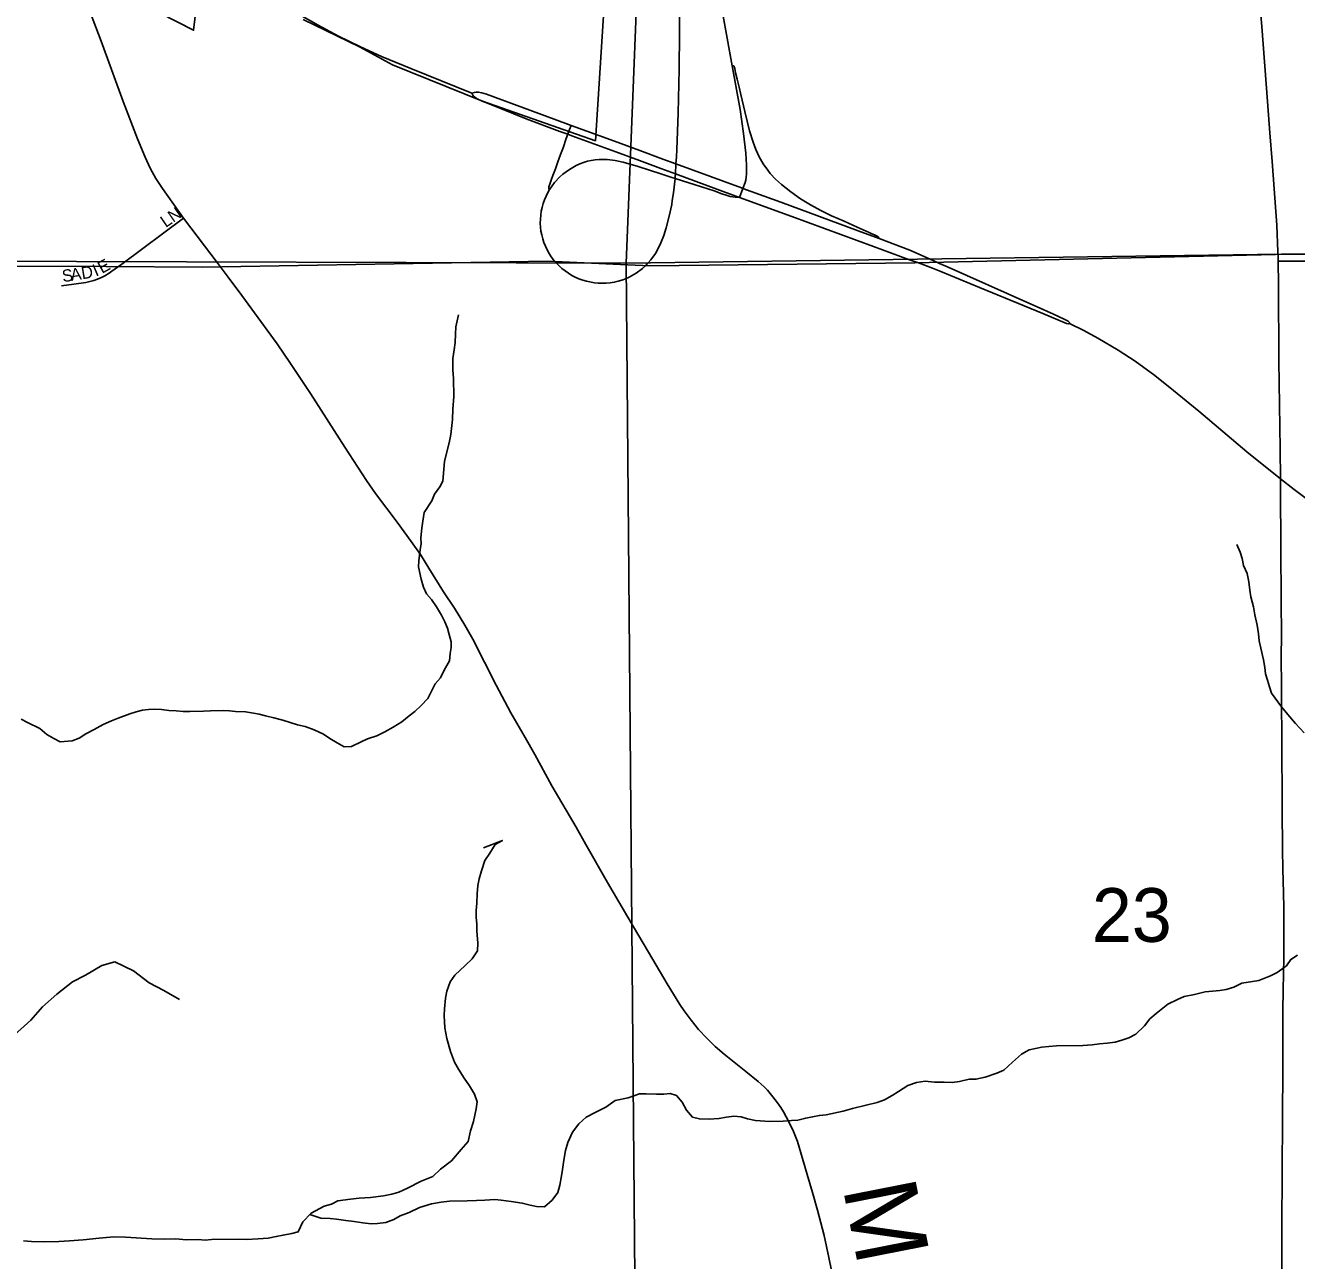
# Model space of a CAD drawing. Extents: x 1985906 to 2360102, y 891258 to 1222054.
# Drawn here: x 2128103 to 2133334, y 1005371 to 1010455 of the extents above; entities that cross this region are included whole.
import ezdxf

# ---------------------------------------------------------------- set-up
doc = ezdxf.new("R2010")
doc.units = 0
for name, color, linetype in [('GM_X_Corporation', 7, 'Continuous'), ('GM_X_Interchange_Ramps', 7, 'Continuous'), ('GM_X_Minor_River', 7, 'Continuous'), ('GM_X_Section', 7, 'Continuous'), ('GM_X_Section_Text', 7, 'Continuous'), ('GM_X_State_Route', 7, 'Continuous'), ('GM_X_Township', 7, 'Continuous'), ('GM_X_Township_Road', 7, 'Continuous'), ('GM_X_Township_Road_Text', 7, 'Continuous'), ('GM_X_Township_Subdivision', 7, 'Continuous'), ('GM_X_Township_Subdivision_Text', 7, 'Continuous'), ('GM_X_US_Route', 7, 'Continuous')]:
    doc.layers.add(name, color=color, linetype=linetype)

msp = doc.modelspace()

# ---------------------------------------------------------------- linework, layer by layer
at = {"layer": 'GM_X_Corporation'}
for points in [[(2130677.7, 1013567.2), (2130448.1, 1009980.8), (2129984.1, 1010143.7), (2129613.8, 1010292.9), (2129478, 1010366.7), (2129245.3, 1010479.1)], [(2128829, 1010721.6), (2128794.8, 1010435.5), (2128657.7, 1010506)]]:
    msp.add_lwpolyline(points, dxfattribs=at)
at = {"layer": 'GM_X_Interchange_Ramps'}
for points in [[(2131615.9, 1009577.6), (2131611.4, 1009585.1), (2131605.3, 1009588.9), (2131596.3, 1009593.1), (2131585.8, 1009598.1), (2131574.3, 1009603.6), (2131525.7, 1009625.1), (2131471.7, 1009649.1), (2131419.9, 1009672), (2131376.1, 1009693.2), (2131333.2, 1009716.5), (2131291.7, 1009742), (2131251.8, 1009770.1), (2131214, 1009800.8), (2131189, 1009822.8), (2131168, 1009845.8), (2131157.4, 1009859.5), (2131139.2, 1009885.7), (2131122.4, 1009913.9), (2131108.8, 1009944.6), (2131097.5, 1009974.4), (2131083, 1010021.2), (2131063.8, 1010101.4), (2131046.9, 1010171.6), (2131039.7, 1010201.6), (2131031.8, 1010234.1), (2131025.4, 1010260.7), (2131021.9, 1010277.9), (2131020.8, 1010282.6), (2131018.9, 1010287), (2131015.8, 1010288.6), (2131011.3, 1010288.6)], [(2130259.5, 1009779.7), (2130257.1, 1009781.4), (2130256.4, 1009783.4), (2130256.3, 1009786.9), (2130257.3, 1009791.5), (2130260.3, 1009801.4), (2130263.1, 1009809.7), (2130268, 1009822.5), (2130273.7, 1009837.9), (2130283.7, 1009865.4), (2130294.2, 1009894.3), (2130305.3, 1009924.6), (2130315.2, 1009951.9), (2130328.6, 1009989.3), (2130335, 1010007.1), (2130341.9, 1010026.5), (2130348.1, 1010044)]]:
    msp.add_lwpolyline(points, dxfattribs=at)
at = {"layer": 'GM_X_Minor_River'}
for points in [[(2128635.1, 1007641.5), (2128663.2, 1007639.8), (2128693.4, 1007636.2), (2128723.6, 1007634.6), (2128751.7, 1007631), (2128779.8, 1007631.4), (2128836, 1007632.1), (2128864.1, 1007634.5), (2128916.3, 1007635.2), (2128942.5, 1007633.5), (2128966.6, 1007631.9), (2129008.8, 1007630.4), (2129041, 1007624.8), (2129065.1, 1007621.1), (2129091.3, 1007613.5), (2129125.5, 1007605.9), (2129161.8, 1007596.3), (2129192.1, 1007586.7), (2129222.3, 1007577.1), (2129254.5, 1007569.5), (2129290.9, 1007555.9), (2129329.2, 1007538.4), (2129355.6, 1007520.7), (2129385.9, 1007503.1), (2129414.3, 1007485.4), (2129444.4, 1007487.8), (2129484.3, 1007506.4), (2129510.2, 1007518.8), (2129548.2, 1007531.3), (2129582.2, 1007547.8), (2129616.1, 1007566.3), (2129651.9, 1007588.8), (2129681.7, 1007613.3), (2129705.6, 1007631.7), (2129731.4, 1007656.1), (2129759.1, 1007684.5), (2129788.4, 1007745.1), (2129810.2, 1007769.5), (2129825.9, 1007801.8), (2129847.4, 1007840.2), (2129851.1, 1007870.3), (2129854.8, 1007894.4), (2129854.5, 1007918.5), (2129846, 1007948.4), (2129839.7, 1007974.4), (2129829.3, 1008000.4), (2129814.9, 1008028.2), (2129794.4, 1008062.1), (2129773.9, 1008091.9), (2129753.5, 1008115.7), (2129741.1, 1008143.6), (2129730.6, 1008175.5), (2129719.9, 1008227.5), (2129721.6, 1008251.6), (2129727, 1008297.8), (2129730.7, 1008322), (2129730.4, 1008346), (2129733.9, 1008386.2), (2129737.6, 1008414.3), (2129743.1, 1008450.5), (2129774.6, 1008499), (2129786.3, 1008525.3), (2129808, 1008555.7), (2129819.8, 1008579.9), (2129825.2, 1008628.1), (2129826.7, 1008662.2), (2129845.8, 1008736.7), (2129853.4, 1008770.9), (2129860.7, 1008833.1), (2129862.1, 1008875.3), (2129865.5, 1008927.5), (2129864.5, 1009001.7), (2129862, 1009037.7), (2129861.4, 1009083.8), (2129867, 1009120), (2129870.6, 1009150.2), (2129872.2, 1009184.3), (2129873.8, 1009214.4), (2129885.2, 1009264.7)], [(2133365.5, 1007544.1), (2133328.8, 1007581.7), (2133298.2, 1007619.4), (2133271.7, 1007651.1), (2133230.8, 1007706.8), (2133222.4, 1007732.7), (2133214.1, 1007760.7), (2133205.7, 1007786.7), (2133203.3, 1007812.7), (2133196.9, 1007844.7), (2133186.2, 1007892.7), (2133179.8, 1007922.7), (2133177.4, 1007950.7), (2133170.9, 1007986.8), (2133162.4, 1008028.8), (2133155.9, 1008062.8), (2133145.3, 1008102.7), (2133141, 1008130.8), (2133136.5, 1008164.8), (2133130, 1008198.8), (2133115.5, 1008232.7), (2133109.2, 1008260.7), (2133100.8, 1008286.7), (2133088.3, 1008318.6)], [(2128085.4, 1007600.1), (2128111.7, 1007586.4), (2128162.2, 1007561), (2128190.7, 1007537.3), (2128219, 1007519.6), (2128245.3, 1007505.9), (2128295.4, 1007510.6), (2128323.4, 1007521), (2128351.3, 1007539.4), (2128385.2, 1007557.9), (2128423.1, 1007578.5), (2128457, 1007593), (2128485, 1007603.4), (2128532.9, 1007622.1), (2128558.9, 1007630.4), (2128585, 1007636.8), (2128609, 1007639.1), (2128635.1, 1007641.5)], [(2129826.2, 1006379.8), (2129827.9, 1006407.9), (2129831.3, 1006452), (2129837, 1006480.2), (2129850.5, 1006518.5), (2129870.3, 1006546.8), (2129911.9, 1006585.5), (2129941.7, 1006613.9), (2129963.3, 1006646.3), (2129964.9, 1006678.4), (2129960.3, 1006728.5), (2129959.9, 1006756.6), (2129957.5, 1006784.6), (2129957.2, 1006812.7), (2129960.8, 1006842.8), (2129962.3, 1006881), (2129963.9, 1006915.1), (2129969.5, 1006943.2), (2129979.2, 1006975.5), (2129992.7, 1007017.8), (2130014.4, 1007048.1), (2130036, 1007084.5), (2130065.9, 1007101), (2129988, 1007070)], [(2132708.4, 1006337.9), (2132730.1, 1006366.3), (2132755.9, 1006388.7), (2132803.6, 1006427.5), (2132843.5, 1006446), (2132871.5, 1006458.5), (2132913.6, 1006467), (2132957.6, 1006477.7), (2133017.8, 1006482.5), (2133043.8, 1006486.8), (2133075.8, 1006497.3), (2133107.7, 1006513.8), (2133151.8, 1006520.4), (2133177.9, 1006524.7), (2133225.8, 1006543.4), (2133253.8, 1006557.8), (2133291.6, 1006584.4), (2133309.3, 1006610.7), (2133337.2, 1006629.1)], [(2128043.5, 1006288.1), (2128125, 1006360.8), (2128172.6, 1006415.3), (2128232.3, 1006467.8), (2128295.9, 1006518.3), (2128349.7, 1006546.8), (2128417.4, 1006585.3), (2128471.3, 1006601.7), (2128547.5, 1006564.3), (2128611.9, 1006514.7), (2128672.1, 1006483.1), (2128736.3, 1006445.5)], [(2128095.2, 1005452.1), (2128127.4, 1005450.5), (2128175.6, 1005449.2), (2128239.8, 1005450), (2128284, 1005452.6), (2128340.2, 1005457.4), (2128406.3, 1005464.3), (2128466.5, 1005469.1), (2128514.7, 1005467.8), (2128623.2, 1005461.2), (2128673.5, 1005459.8), (2128721.7, 1005460.5), (2128765.9, 1005457.1), (2128814.1, 1005457.7), (2128842.2, 1005456.1), (2128868.3, 1005458.4), (2128978.7, 1005459.9), (2129012.9, 1005458.3), (2129061, 1005461), (2129101.2, 1005463.5), (2129135.2, 1005470), (2129163.2, 1005476.4), (2129199.3, 1005482.9), (2129225.3, 1005489.2), (2129244.9, 1005531.6), (2129278.5, 1005566.2), (2129332.4, 1005595), (2129362.4, 1005603.4), (2129388.3, 1005617.8), (2129440.4, 1005624.5), (2129476.5, 1005629), (2129522.7, 1005631.6), (2129576.8, 1005638.3), (2129610.9, 1005644.8), (2129638.9, 1005653.2), (2129674.8, 1005669.7), (2129730.7, 1005698.6), (2129778.6, 1005717.2), (2129810.3, 1005747.8), (2129856.1, 1005782.5), (2129895.6, 1005829.1), (2129925.3, 1005861.6), (2129934.8, 1005905.9), (2129946.4, 1005944.1), (2129957.7, 1005996.4), (2129961.4, 1006024.5), (2129950.9, 1006056.5), (2129930.4, 1006090.3), (2129907.9, 1006122.1), (2129885.3, 1006159.9), (2129868.9, 1006187.8), (2129852.3, 1006231.7), (2129837.5, 1006285.6), (2129828.9, 1006329.6), (2129826.2, 1006379.8)], [(2129273.6, 1005561.1), (2129319, 1005546.7), (2129357.1, 1005545.2), (2129383.3, 1005541.5), (2129421.5, 1005536), (2129455.7, 1005532.4), (2129491.9, 1005526.9), (2129526.1, 1005523.3), (2129552.2, 1005523.7), (2129586.3, 1005528.2), (2129618.3, 1005540.6), (2129644.2, 1005555), (2129682.1, 1005569.6), (2129724, 1005590.2), (2129774, 1005604.9), (2129814.1, 1005611.4), (2129848.2, 1005615.9), (2129920.5, 1005616.8), (2129958.6, 1005619.4), (2129992.7, 1005619.8), (2130034.9, 1005622.4), (2130061, 1005620.7), (2130101.2, 1005615.2), (2130147.5, 1005607.8), (2130179.7, 1005600.2), (2130205.9, 1005594.6), (2130238.1, 1005593), (2130269.9, 1005619.5), (2130293.5, 1005651.9), (2130301.2, 1005682.1), (2130308.7, 1005720.3), (2130312.4, 1005746.4), (2130317.9, 1005784.6), (2130325.4, 1005824.8), (2130335.1, 1005857), (2130354.6, 1005899.4), (2130380.2, 1005933.9), (2130410, 1005962.3), (2130449.9, 1005982.9), (2130491.8, 1006003.5), (2130529.6, 1006030.1), (2130583.7, 1006040.9), (2130629.6, 1006057.5), (2130657.8, 1006057.9), (2130699.9, 1006056.5), (2130730.1, 1006056.9), (2130756.1, 1006059.2), (2130782.3, 1006051.5), (2130804.8, 1006023.8), (2130823.3, 1005989.9), (2130847.8, 1005962.2), (2130876, 1005954.5), (2130916.1, 1005953), (2130956.3, 1005955.6), (2130988.3, 1005962), (2131018.4, 1005966.4), (2131048.6, 1005962.8), (2131074.8, 1005955.2), (2131107, 1005947.6), (2131165.3, 1005944.3), (2131221.5, 1005945.1), (2131255.6, 1005947.5), (2131281.7, 1005949.9), (2131313.7, 1005958.3), (2131341.7, 1005962.7), (2131369.8, 1005969.1), (2131397.9, 1005971.5), (2131467.9, 1005986.5), (2131506, 1005997), (2131562, 1006011.8), (2131608, 1006022.4), (2131638, 1006032.9), (2131669.9, 1006051.3), (2131695.8, 1006067.7), (2131733.7, 1006092.3), (2131769.6, 1006104.8), (2131805.7, 1006109.3), (2131843.9, 1006105.8), (2131884.1, 1006106.3), (2131916.2, 1006104.8), (2131946.3, 1006109.2), (2131986.3, 1006117.7), (2132014.4, 1006118.1), (2132052.5, 1006126.6), (2132100.5, 1006143.3), (2132128.4, 1006155.7), (2132164.1, 1006188.3), (2132201.9, 1006220.9), (2132233.8, 1006239.4), (2132285.8, 1006250.1), (2132313.9, 1006252.5), (2132346, 1006254.9), (2132454.4, 1006256.3), (2132492.6, 1006258.9), (2132522.6, 1006263.3), (2132554.7, 1006265.7), (2132586.8, 1006270.2), (2132614.8, 1006278.5), (2132642.8, 1006288.9), (2132672.7, 1006303.4), (2132708.4, 1006337.9)]]:
    msp.add_lwpolyline(points, dxfattribs=at)
at = {"layer": 'GM_X_Section'}
for points in [[(2130647.9, 1014808.7), (2135850.9, 1014849.1), (2135869.9, 1009550.1), (2130575.1, 1009477.1), (2130644.2, 1011228.6)], [(2125116.8, 1014766.3), (2130647.9, 1014808.7), (2130644.2, 1011228.6), (2130575.1, 1009477.1), (2125143.7, 1009493.4)], [(2135869.9, 1009550.1), (2135913, 1004213.2), (2130620.1, 1004176.3), (2130575.1, 1009477.1)], [(2130575.1, 1009477.1), (2130620.1, 1004176.3), (2126323.4, 1004189.6), (2125179.1, 1004140.5), (2125143.7, 1009493.4)]]:
    msp.add_lwpolyline(points, close=True, dxfattribs=at)
at = {"layer": 'GM_X_State_Route'}
for points in [[(2131040.7, 1009747.6), (2131054.7, 1009784.4), (2131064.2, 1009809.1), (2131066.6, 1009818), (2131068.3, 1009831.3), (2131069.5, 1009844.6), (2131069.7, 1009879.8), (2131066.9, 1009929.1), (2131058.1, 1010011), (2131043.4, 1010108.7), (2131011.3, 1010288.6), (2131005.7, 1010319.5), (2130963.8, 1010546.3), (2130932.8, 1010708.1), (2130918.9, 1010790), (2130916, 1010811), (2130910.8, 1010852.1), (2130905.6, 1010904.6), (2130898.1, 1010997.6), (2130894.5, 1011022.4), (2130888.1, 1011043.6), (2130880.3, 1011066.4), (2130869.9, 1011088.4)], [(2129030, 1010614.4), (2129077.2, 1010587.3), (2129288.8, 1010467.1), (2129304.5, 1010458.1), (2129390.6, 1010411.5), (2129478.4, 1010368.2), (2129567.6, 1010327.7), (2129688.2, 1010277.3), (2129939.5, 1010176.9)], [(2129939.5, 1010176.9), (2129950.1, 1010179.2), (2129957.5, 1010180.2), (2129966, 1010180.7), (2129981.3, 1010178), (2130000.4, 1010172.8), (2130278.4, 1010069.4), (2130348.1, 1010044), (2130527.1, 1009978.5), (2130630.9, 1009940.1), (2130725.7, 1009905.1), (2130779.8, 1009885.3), (2130850.7, 1009859.1), (2131050.1, 1009786.1), (2131054.7, 1009784.4)], [(2129939.5, 1010176.9), (2129944, 1010168), (2129946.5, 1010164.6), (2129950.6, 1010160.9), (2129959, 1010155.1), (2129982.1, 1010143.9), (2130010.9, 1010132.4), (2130163.3, 1010071.4), (2130301.5, 1010019.3), (2130335, 1010007.1), (2130351.3, 1010001.2), (2130532.8, 1009935.1), (2130630, 1009899.2)], [(2130630, 1009899.2), (2130717.4, 1009866.9), (2130777.4, 1009844.4), (2130947.8, 1009780.7), (2131040.7, 1009747.6)]]:
    msp.add_lwpolyline(points, dxfattribs=at)
at = {"layer": 'GM_X_Township'}
for points in [[(2133580.3, 1009513.3), (2133246.9, 1009511.7), (2131763.4, 1009478), (2130671.8, 1009465.5), (2130250.8, 1009485.4), (2128830.9, 1009460.8), (2128435, 1009462.4), (2126795.7, 1009468.8), (2125157.2, 1009475.3), (2125184.4, 1004143.8), (2122462.2, 1004110.5), (2119835.2, 1004078.3), (2119909.8, 996227.8), (2119898.4, 993557.9), (2114579.5, 993566.9), (2108482.3, 993590), (2108479.9, 994295.6), (2108521.6, 1004617.7), (2108488.7, 1009238.5), (2108481.1, 1010602)], [(2108482.3, 993590), (2114579.5, 993566.9), (2119898.4, 993557.9), (2119909.8, 996227.8), (2119835.2, 1004078.3), (2122462.2, 1004110.5), (2125184.4, 1004143.8), (2125157.2, 1009475.3), (2126795.7, 1009468.8), (2128435, 1009462.4), (2128830.9, 1009460.8), (2130250.8, 1009485.4), (2130671.8, 1009465.5), (2131763.4, 1009478), (2133246.9, 1009511.7), (2133580.3, 1009513.3)]]:
    msp.add_lwpolyline(points, dxfattribs=at)
at = {"layer": 'GM_X_Township_Road'}
for points in [[(2128753.9, 1009662.3), (2128666.5, 1009784.1), (2128639.7, 1009825.3), (2128615.7, 1009868), (2128594.9, 1009912.5), (2128563.7, 1009988.5), (2128505.6, 1010142.6), (2128414.4, 1010390), (2128345, 1010575.3), (2128289, 1010727.2), (2128272.5, 1010772.9), (2128261.7, 1010803.9), (2128257.7, 1010815.6), (2128253.4, 1010827.3), (2128249.4, 1010838.2), (2128243.4, 1010855.1), (2128226.6, 1010899.3), (2128210.8, 1010939.7), (2128191.6, 1010988.5), (2128183.5, 1011011.4), (2128175.7, 1011039.2), (2128167.9, 1011073.9), (2128160.9, 1011105.2)], [(2133224, 1010013.6), (2133214.1, 1010142.3), (2133190, 1010451), (2133170.8, 1010679.8)], [(2133256.8, 1009523.3), (2133253, 1009633.4), (2133233.1, 1009894.8), (2133224, 1010013.6)], [(2128896.4, 1009474.6), (2128753.9, 1009662.3)], [(2133257.9, 1009484.3), (2133257.5, 1009502), (2133256.8, 1009523.3)], [(2128937, 1009419.3), (2128896.4, 1009474.6)], [(2133267.8, 1008589.4), (2133265.5, 1008712.2), (2133260.9, 1009075.4), (2133259.9, 1009387), (2133257.9, 1009484.3)], [(2131419.3, 1005331.2), (2131408.9, 1005384.1), (2131389.8, 1005474.4), (2131362, 1005579.5), (2131341.8, 1005652), (2131319.8, 1005725.2), (2131287.4, 1005838.3), (2131279.6, 1005861.7), (2131264, 1005902.5), (2131244.9, 1005942.5), (2131222.3, 1005984.1), (2131211.9, 1006001.5), (2131197.2, 1006021.3), (2131178.9, 1006045.7), (2131156.6, 1006072.8), (2131143, 1006086.6), (2131118.6, 1006108.2), (2131067.7, 1006149.5), (2130978, 1006220.5), (2130941.2, 1006252.6), (2130906.2, 1006286.5), (2130873.1, 1006322.5), (2130842, 1006360.3), (2130813, 1006399.3), (2130795.2, 1006425.9), (2130743.1, 1006510.5), (2130684.6, 1006610.9), (2130604.9, 1006745.7), (2130497.5, 1006927.3), (2130408.2, 1007083.5), (2130368.9, 1007154.7), (2130269.2, 1007325.9), (2130198.4, 1007453.8), (2130158.7, 1007524.1), (2130100.9, 1007626.4), (2130040.1, 1007740.1), (2129943.7, 1007929), (2129911.4, 1007986.2), (2129868.5, 1008056.2), (2129823.4, 1008124.2), (2129763.2, 1008221.8), (2129728.3, 1008277.5), (2129690.7, 1008331.4), (2129632, 1008410.4), (2129543.9, 1008528.2), (2129506.4, 1008581.7), (2129416.7, 1008718.9), (2129275.3, 1008940), (2129194.1, 1009063.5), (2129138.5, 1009144.8), (2128992.8, 1009343.2), (2128937, 1009419.3)], [(2133272.6, 1005114.6), (2133272.5, 1005475.5), (2133272.3, 1005557.4), (2133273.7, 1005688.7), (2133274.3, 1005787.1), (2133275.4, 1005907.6), (2133276.3, 1006015.3), (2133276.9, 1006104.7), (2133277.4, 1006174.2), (2133277.5, 1006296.6), (2133277.5, 1006399), (2133278.4, 1006485.9), (2133281, 1006617.8), (2133281.7, 1006778.5), (2133280.9, 1006823.6), (2133279.8, 1006884.4), (2133277.1, 1006982.8), (2133275.2, 1007064.7), (2133274.3, 1007228.6), (2133274.8, 1007327.1), (2133272.7, 1007425.4), (2133272.8, 1007540), (2133272.1, 1007654.9), (2133270.9, 1007753.3), (2133270.1, 1007835.3), (2133270.9, 1007965.7), (2133270.4, 1008064.3), (2133270.3, 1008129.7), (2133269.1, 1008261), (2133267.8, 1008589.4)]]:
    msp.add_lwpolyline(points, dxfattribs=at)
at = {"layer": 'GM_X_Township_Subdivision'}
for points in [[(2128499.2, 1009472.9), (2128753.9, 1009662.3)], [(2128251.9, 1009383.8), (2128301.5, 1009389.6), (2128351, 1009397.4), (2128383.7, 1009405.5), (2128399.7, 1009411.1), (2128418.5, 1009418.9), (2128429.3, 1009424.3), (2128447.9, 1009435.6), (2128458.9, 1009443.2), (2128499.2, 1009472.9)], [(2133450.1, 1009484.8), (2133286.3, 1009484.3), (2133257.9, 1009484.3)]]:
    msp.add_lwpolyline(points, dxfattribs=at)
at = {"layer": 'GM_X_US_Route'}
for points in [[(2130784.8, 1011101.4), (2130788.6, 1010963.4), (2130791.5, 1010766.6), (2130792.9, 1010651.8), (2130794.1, 1010537), (2130794.3, 1010422.2), (2130792.5, 1010274.6), (2130788.5, 1010094.2), (2130782.7, 1009944.9)], [(2130782.7, 1009944.9), (2130781.5, 1009913.9), (2130779.8, 1009885.3), (2130777.4, 1009844.4), (2130776.6, 1009832), (2130776, 1009825.3), (2130769.8, 1009766.8), (2130764.8, 1009734.5)], [(2130764.8, 1009734.5), (2130762.2, 1009718.2), (2130752.3, 1009669.9), (2130739.9, 1009622.2), (2130729.9, 1009591), (2130717.9, 1009560.4), (2130703.3, 1009531.2), (2130694.9, 1009517.1), (2130675.8, 1009490.4), (2130665.1, 1009477.8), (2130660.9, 1009473.4), (2130653.8, 1009466), (2130641.8, 1009455), (2130615.8, 1009435.1), (2130587.3, 1009418.9), (2130572.5, 1009412.2), (2130556.5, 1009406.5), (2130541.4, 1009402), (2130525.5, 1009398.4), (2130509.3, 1009395.7), (2130493, 1009394.2), (2130476.6, 1009393.7), (2130460.3, 1009394.3), (2130444, 1009396), (2130411.7, 1009402.3), (2130396, 1009406.9), (2130380.6, 1009412.5), (2130365.5, 1009419.1), (2130351, 1009426.6), (2130323.5, 1009444.5), (2130310.7, 1009454.7), (2130298.6, 1009465.8), (2130292.1, 1009472.5), (2130287.2, 1009477.6), (2130276.5, 1009490.1), (2130266.7, 1009503.2), (2130257.8, 1009517), (2130249.7, 1009531.3), (2130242.6, 1009546.1), (2130236.4, 1009561.3), (2130231.3, 1009576.9), (2130227.2, 1009592.7), (2130224.2, 1009608.9), (2130222.3, 1009625.1), (2130221.5, 1009641.5), (2130221.9, 1009657.9), (2130223.2, 1009674.3), (2130225.7, 1009690.5), (2130229.1, 1009706.5), (2130233.6, 1009722.3), (2130239, 1009737.8), (2130252.6, 1009767.7), (2130259.5, 1009779.7), (2130260.8, 1009781.9), (2130269.9, 1009795.6), (2130279.8, 1009808.6), (2130302.3, 1009832.5), (2130314.5, 1009843.4), (2130341, 1009862.8), (2130369.5, 1009879), (2130384.5, 1009885.8), (2130399.8, 1009891.5), (2130415.5, 1009896.2), (2130431.5, 1009899.8), (2130447.7, 1009902.2), (2130464, 1009903.6), (2130496.8, 1009903.1), (2130529.3, 1009899.1), (2130561.4, 1009892.2), (2130562.3, 1009892)], [(2130562.3, 1009892), (2130624.4, 1009874), (2130718.1, 1009843.9), (2130758.5, 1009830.9)], [(2130758.5, 1009830.9), (2130776, 1009825.3), (2130858.8, 1009798.7), (2130936.7, 1009773.8), (2130969, 1009762.6)], [(2130969, 1009762.6), (2130990.9, 1009754.9), (2131002.3, 1009751.4), (2131014.3, 1009749.1), (2131023.2, 1009748.4), (2131040.7, 1009747.6)], [(2131054.7, 1009784.4), (2131211, 1009727.3), (2131529.8, 1009609.9), (2131615.9, 1009577.6), (2131742, 1009530.3), (2131826, 1009492.9), (2131877.1, 1009470.2), (2131887.1, 1009465.7), (2132231.5, 1009312.3), (2132266.7, 1009296.6), (2132333.6, 1009266.8), (2132376.8, 1009246.2), (2132393.7, 1009238.2), (2132396.9, 1009235.8), (2132398.8, 1009232.2), (2132399, 1009228.7)], [(2131040.7, 1009747.6), (2131256.3, 1009668.9), (2131592.6, 1009544.8), (2131741, 1009490.9), (2131778.1, 1009477.4), (2131835.4, 1009455.5)], [(2131835.4, 1009455.5), (2131870.1, 1009442.3), (2132029, 1009376.5), (2132136.3, 1009332.1), (2132288.9, 1009268.9), (2132386.6, 1009227.9), (2132394.3, 1009226.7), (2132399, 1009228.7)], [(2132399, 1009228.7), (2132458.7, 1009199.4), (2132516.4, 1009168.1), (2132599.7, 1009119.1), (2132669.5, 1009073.6), (2132750.1, 1009014.9), (2132827.5, 1008952.7), (2132931.7, 1008866.9), (2133128.9, 1008700.8), (2133267.8, 1008589.4), (2133324.1, 1008545.1), (2133410.8, 1008479), (2133532.3, 1008395.8), (2133579.2, 1008366.9), (2133669.1, 1008311.4)]]:
    msp.add_lwpolyline(points, dxfattribs=at)

# ---------------------------------------------------------------- texts
at = {"layer": 'GM_X_Section_Text'}
msp.add_text('23', height=221, rotation=0, dxfattribs=at).set_placement((2132491.3, 1006683.3))
at = {"layer": 'GM_X_Township_Road_Text'}
msp.add_text('M', height=300, rotation=281.1402, dxfattribs=at).set_placement((2131465.9, 1005670.3))
at = {"layer": 'GM_X_Township_Subdivision_Text'}
for s, rotation, p in [('LN', 34.5097, (2128680, 1009621.1)), ('S', 8.416, (2128257.2, 1009398.3)), ('A', 8.4316, (2128292.1, 1009403.4)), ('D', 9.637, (2128336.7, 1009410)), ('I', 23.1626, (2128392.4, 1009421)), ('E', 29.2804, (2128417.9, 1009432.3))]:
    msp.add_text(s, height=50, rotation=rotation, dxfattribs=at).set_placement(p)

doc.saveas('drawing.dxf')
